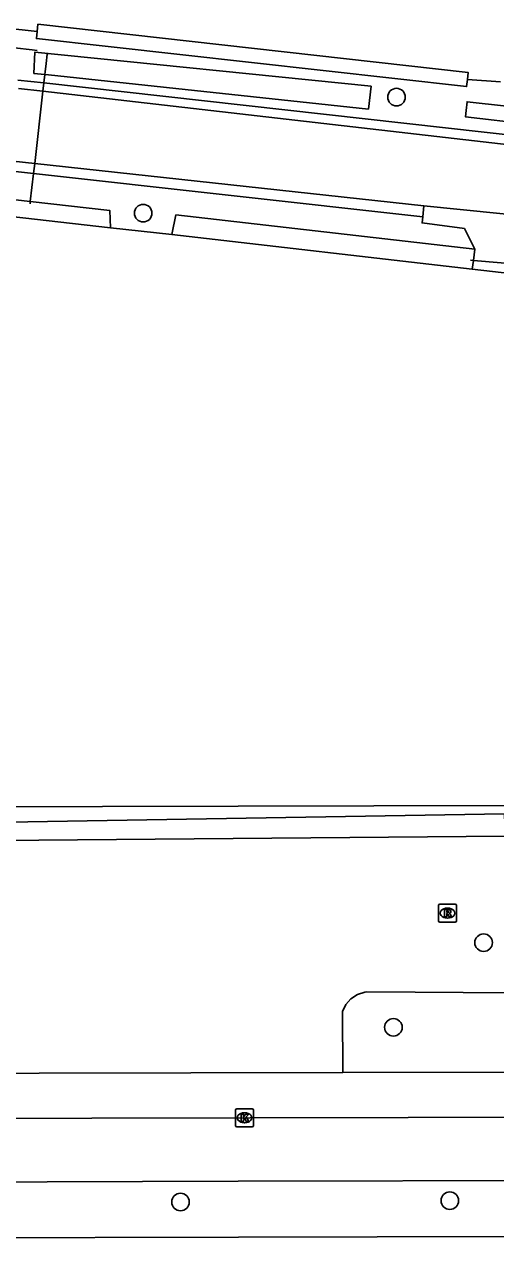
# Model space of a CAD drawing. Extents: x 160457 to 162082, y 388340 to 389736.
# Drawn here: x 161452 to 161478.3, y 388347.6 to 388415.3 of the extents above; entities that cross this region are included whole.
import ezdxf

# ---------------------------------------------------------------- set-up
doc = ezdxf.new("R2010")
doc.units = 0
for name, color, linetype in [('IMGEO_Berm_groen', 7, 'Continuous'), ('IMGEO_Boom', 7, 'Continuous'), ('IMGEO_Duiker', 7, 'Continuous'), ('IMGEO_Fietspad_gesloten', 7, 'Continuous'), ('IMGEO_Haag', 7, 'Continuous'), ('IMGEO_Kolk', 7, 'Continuous'), ('IMGEO_Rijbaan_lokaal_gesloten', 7, 'Continuous'), ('IMGEO_Rijbaan_lokaal_halfverhard', 7, 'Continuous'), ('IMGEO_Rijbaan_lokaal_open', 7, 'Continuous'), ('IMGEO_Rijbaan_regionaal_gesloten', 7, 'Continuous'), ('IMGEO_Rioolput', 7, 'Continuous'), ('IMGEO_Voetpad_open', 7, 'Continuous'), ('IMGEO_Waterloop', 7, 'Continuous')]:
    doc.layers.add(name, color=color, linetype=linetype)

msp = doc.modelspace()

# ---------------------------------------------------------------- linework, layer by layer
at = {"layer": 'IMGEO_Berm_groen'}
for points in [[(161452.735, 388414.925), (161450.873, 388415.123), (161450.831, 388414.732), (161451.407, 388414.653), (161451.439, 388414.353)], [(161478.553, 388412.131), (161476.698, 388412.253)], [(161456.816, 388404.005), (161460.232, 388403.621)], [(161497.334, 388357.059), (161497.498, 388358.889), (161497.469, 388359.303), (161497.326, 388359.818), (161497.073, 388360.29), (161496.721, 388360.692), (161496.289, 388361.007), (161495.797, 388361.218), (161495.271, 388361.314), (161471.106, 388361.477), (161470.983, 388361.462), (161470.571, 388361.333), (161470.21, 388361.096), (161469.927, 388360.769), (161469.745, 388360.378), (161469.759, 388356.983)]]:
    msp.add_lwpolyline(points, dxfattribs=at)
at = {"layer": 'IMGEO_Boom'}
for centre in [(161472.75, 388411.272), (161458.641, 388404.811), (161477.602, 388364.217), (161472.579, 388359.504), (161460.717, 388349.783), (161475.721, 388349.858)]:
    msp.add_circle(centre, 0.489, dxfattribs=at)
at = {"layer": 'IMGEO_Duiker'}
for points in [[(161452.726, 388413.875), (161452.452, 388413.904), (161451.475, 388414.008), (161447.156, 388414.466), (161445.882, 388414.601), (161445.594, 388414.632)], [(161452.338, 388405.338), (161452.352, 388405.459), (161452.531, 388407.017), (161452.595, 388407.572), (161453.058, 388411.6), (161453.111, 388412.061), (161453.237, 388413.152), (161453.296, 388413.668)], [(161476.874, 388402.2), (161477.034, 388402.186), (161480.113, 388401.926), (161480.478, 388401.892)]]:
    msp.add_lwpolyline(points, dxfattribs=at)
at = {"layer": 'IMGEO_Fietspad_gesloten'}
for points in [[(161621.843, 388354.843), (161605.581, 388354.79), (161584.131, 388354.746), (161563.646, 388354.712), (161500, 388354.547), (161482.221, 388354.501), (161385.23, 388354.303), (161382.274, 388354.268)], [(161382.674, 388350.734), (161385.44, 388350.737), (161400.938, 388350.776), (161426.938, 388350.842), (161447.938, 388350.895), (161463.938, 388350.935), (161482.251, 388350.981), (161500, 388351.02), (161510.249, 388351.043), (161527.249, 388351.08), (161553.319, 388351.138), (161564.186, 388351.162), (161570.319, 388351.171), (161584.355, 388351.193), (161601.634, 388351.24), (161623.66, 388351.3), (161626.634, 388351.374)]]:
    msp.add_lwpolyline(points, dxfattribs=at)
at = {"layer": 'IMGEO_Haag'}
for points in [[(161476.698, 388412.253), (161476.742, 388412.651), (161452.779, 388415.323), (161452.735, 388414.925)], [(161476.698, 388412.253), (161476.654, 388411.855), (161452.691, 388414.527), (161452.735, 388414.925)], [(161532.067, 388371.707), (161494.632, 388371.96), (161479.05, 388371.848), (161426.141, 388371.722)]]:
    msp.add_lwpolyline(points, dxfattribs=at)
at = {"layer": 'IMGEO_Kolk'}
for p, q in [((161463.785, 388354.044), (161463.785, 388354.896)), ((161463.86, 388354.97), (161464.712, 388354.97)), ((161464.273, 388354.75), (161464.298, 388354.75)), ((161464.786, 388354.896), (161464.786, 388354.044)), ((161464.296, 388354.19), (161464.271, 388354.19)), ((161464.712, 388353.97), (161463.86, 388353.97))]:
    msp.add_line(p, q, dxfattribs=at)
for points in [[(161463.785, 388354.044), (161463.785, 388354.896)], [(161463.86, 388354.97), (161464.712, 388354.97)], [(161464.786, 388354.896), (161464.786, 388354.044)], [(161464.106, 388354.67), (161464.229, 388354.67), (161464.229, 388354.519), (161464.359, 388354.67), (161464.523, 388354.67), (161464.377, 388354.519), (161464.53, 388354.27), (161464.378, 388354.27), (161464.293, 388354.434), (161464.229, 388354.367), (161464.229, 388354.27), (161464.106, 388354.27), (161464.106, 388354.67)], [(161464.712, 388353.97), (161463.86, 388353.97)]]:
    msp.add_lwpolyline(points, dxfattribs=at)
for centre, start, end in [((161463.862, 388354.894), 91.55205, 178.44795), ((161463.862, 388354.894), 91.55205, 178.44795), ((161464.71, 388354.894), 1.55205, 88.44795), ((161464.71, 388354.894), 1.55205, 88.44795), ((161463.862, 388354.046), 181.55205, 268.44795), ((161463.862, 388354.046), 181.55205, 268.44795), ((161464.71, 388354.046), 271.55205, 358.44795), ((161464.71, 388354.046), 271.55205, 358.44795)]:
    msp.add_arc(centre, 0.0765, start, end, dxfattribs=at)
for centre, major_axis, ratio, start_param, end_param in [((161464.272, 388354.47), (-0.387, 0.002), 0.722429, 4.712389, 7.853982), ((161464.297, 388354.47), (-0.39, 0.002), 0.717154, 1.570796, 4.712389)]:
    msp.add_ellipse(centre, major_axis=major_axis, ratio=ratio, start_param=start_param, end_param=end_param, dxfattribs=at)
at = {"layer": 'IMGEO_Rijbaan_lokaal_gesloten'}
for points in [[(161451.697, 388411.756), (161453.058, 388411.6), (161500, 388406.203), (161500.177, 388406.183)], [(161433.787, 388409.604), (161452.595, 388407.572), (161474.277, 388405.23)], [(161482.928, 388404.355), (161474.277, 388405.23)]]:
    msp.add_lwpolyline(points, dxfattribs=at)
at = {"layer": 'IMGEO_Rijbaan_lokaal_halfverhard'}
msp.add_lwpolyline([(161451.664, 388412.223), (161453.111, 388412.061), (161500, 388406.826), (161500.738, 388406.744)], dxfattribs=at)
at = {"layer": 'IMGEO_Rijbaan_lokaal_open'}
for points in [[(161474.217, 388404.61), (161452.531, 388407.017), (161433.394, 388409.142)], [(161474.277, 388405.23), (161474.217, 388404.61)], [(161474.217, 388404.61), (161474.178, 388404.268), (161476.532, 388403.963), (161477.112, 388402.801)], [(161477.112, 388402.801), (161477.034, 388402.186), (161476.97, 388401.688)], [(161476.97, 388401.688), (161480.37, 388401.314), (161480.395, 388401.437)]]:
    msp.add_lwpolyline(points, dxfattribs=at)
at = {"layer": 'IMGEO_Rijbaan_regionaal_gesloten'}
msp.add_lwpolyline([(161626.64, 388348.434), (161622.407, 388348.328), (161601.642, 388348.202), (161590.409, 388348.133), (161570.327, 388348.085), (161553.327, 388348.044), (161527.249, 388347.981), (161510.249, 388347.94), (161463.946, 388347.828), (161447.946, 388347.79), (161426.946, 388347.739), (161400.946, 388347.676), (161381.858, 388347.63), (161381.39, 388347.632), (161380.923, 388347.635)], dxfattribs=at)
at = {"layer": 'IMGEO_Rioolput'}
for p, q in [((161475.089, 388365.433), (161475.089, 388366.285)), ((161475.164, 388366.359), (161476.016, 388366.359)), ((161476.09, 388366.285), (161476.09, 388365.433)), ((161475.6, 388365.579), (161475.575, 388365.579)), ((161475.577, 388366.139), (161475.602, 388366.139)), ((161476.016, 388365.359), (161475.164, 388365.359))]:
    msp.add_line(p, q, dxfattribs=at)
for points in [[(161475.089, 388365.433), (161475.089, 388366.285)], [(161475.164, 388366.359), (161476.016, 388366.359)], [(161476.09, 388366.285), (161476.09, 388365.433)], [(161475.678, 388366.057), (161475.426, 388366.059), (161475.426, 388365.659)], [(161475.426, 388365.659), (161475.55, 388365.659), (161475.55, 388365.821), (161475.561, 388365.821)], [(161475.604, 388365.978), (161475.55, 388365.978), (161475.55, 388365.897)], [(161475.55, 388365.897), (161475.602, 388365.897)], [(161475.608, 388365.792), (161475.679, 388365.659), (161475.819, 388365.659), (161475.754, 388365.785)], [(161476.016, 388365.359), (161475.164, 388365.359)]]:
    msp.add_lwpolyline(points, dxfattribs=at)
for centre, radius, start, end in [((161475.166, 388366.283), 0.0765, 91.55205, 178.44795), ((161475.166, 388366.283), 0.0765, 91.55205, 178.44795), ((161476.014, 388366.283), 0.0765, 1.55205, 88.44795), ((161476.014, 388366.283), 0.0765, 1.55205, 88.44795), ((161475.56, 388365.768), 0.0533, 26.02933, 88.69889), ((161475.586, 388366.086), 0.19, 274.7715, 282.96867), ((161475.61, 388365.882), 0.0964, 77.00612, 93.18647), ((161475.624, 388365.939), 0.0378, 276.66336, 79.67722), ((161475.677, 388365.947), 0.109, 350.36119, 89.41601), ((161475.675, 388365.947), 0.112, 277.58423, 350.98172), ((161475.659, 388365.732), 0.108, 29.51342, 73.79051), ((161475.166, 388365.435), 0.0765, 181.55205, 268.44795), ((161475.166, 388365.435), 0.0765, 181.55205, 268.44795), ((161476.014, 388365.435), 0.0765, 271.55205, 358.44795), ((161476.014, 388365.435), 0.0765, 271.55205, 358.44795)]:
    msp.add_arc(centre, radius, start, end, dxfattribs=at)
for centre, major_axis, ratio, start_param, end_param in [((161475.576, 388365.859), (-0.387, 0.002), 0.722429, 4.712389, 7.853982), ((161475.601, 388365.859), (-0.39, 0.002), 0.717154, 1.570796, 4.712389)]:
    msp.add_ellipse(centre, major_axis=major_axis, ratio=ratio, start_param=start_param, end_param=end_param, dxfattribs=at)
at = {"layer": 'IMGEO_Voetpad_open'}
for points in [[(161469.759, 388356.983), (161385.142, 388356.797), (161379.949, 388356.809), (161379.648, 388356.81), (161375.109, 388356.904)], [(161497.334, 388357.059), (161482.211, 388357.01), (161469.759, 388356.983)]]:
    msp.add_lwpolyline(points, dxfattribs=at)
at = {"layer": 'IMGEO_Waterloop'}
for points in [[(161471.195, 388410.6), (161453.365, 388412.508), (161452.557, 388412.594), (161452.597, 388413.768), (161471.332, 388411.873), (161471.195, 388410.6)], [(161501.289, 388408.298), (161501.188, 388407.6), (161501.155, 388407.326), (161476.599, 388410.172), (161476.633, 388410.531), (161476.679, 388411.013), (161501.289, 388408.298)], [(161456.816, 388404.005), (161456.789, 388404.957), (161452.352, 388405.459), (161433.035, 388407.643), (161433.031, 388407.085), (161433.026, 388406.708)], [(161433.026, 388406.708), (161456.816, 388404.005)], [(161477.112, 388402.801), (161460.464, 388404.715), (161460.232, 388403.621)], [(161460.232, 388403.621), (161476.97, 388401.688)], [(161370.204, 388371.477), (161371.064, 388371.152), (161451.098, 388370.912), (161478.767, 388371.384)], [(161478.767, 388371.384), (161478.785, 388370.795), (161478.805, 388370.136), (161450.644, 388369.91)]]:
    msp.add_lwpolyline(points, dxfattribs=at)

doc.saveas('drawing.dxf')
